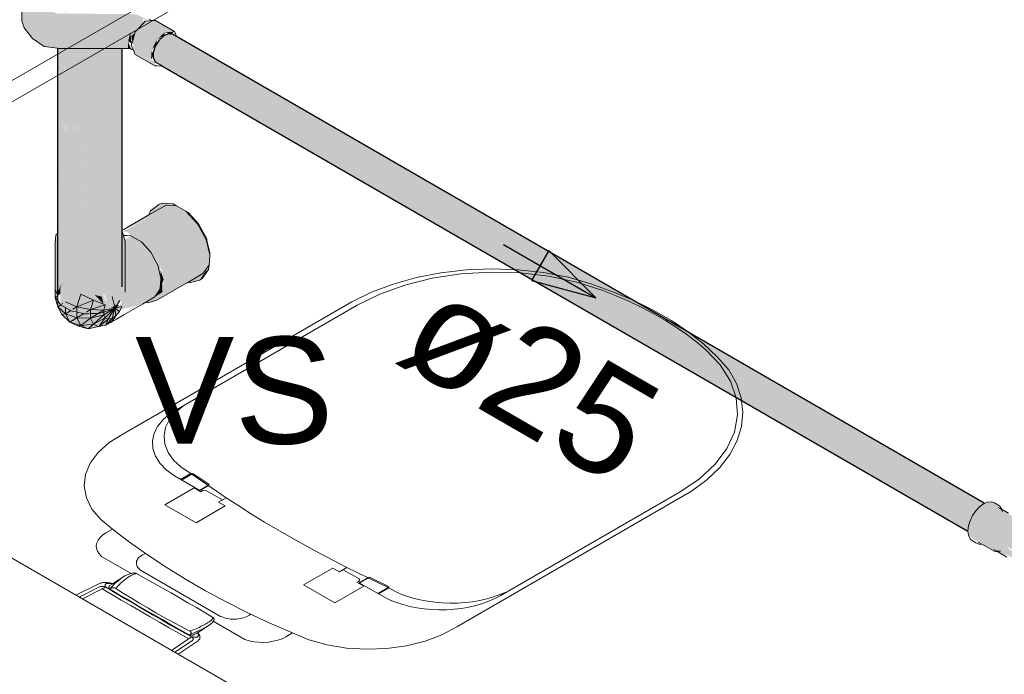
# Model space of a CAD drawing. Header units: millimetres. Extents: x 567 to 934, y -1 to 364.
# Tile 948 of 1056: x 731.14 to 732.99, y 189.58 to 190.81. Entities that reach past the tile are written whole.
import ezdxf

# ---------------------------------------------------------------- set-up
doc = ezdxf.new("R2010")
doc.units = ezdxf.units.MM
doc.header["$MEASUREMENT"] = 0
doc.linetypes.add('NULL', pattern=[0])
for name, color, linetype, lineweight in [('AF-Condutos', 140, 'Continuous', 25), ('AF-Curva de transposição', 152, 'Continuous', 18), ('AF-Peça de utilização', 152, 'Continuous', 18), ('AF-Sentido conduto', 140, 'Continuous', 30), ('AF-Textos conduto', 7, 'Continuous', 9), ('Textos', 7, 'Continuous', 9)]:
    doc.layers.add(name, color=color, linetype=linetype, lineweight=lineweight)
doc.layers.add('ARQ FINA', color=8, linetype='Continuous')
doc.styles.add('Arial', font='arial.ttf')

msp = doc.modelspace()

# ---------------------------------------------------------------- hatches: boundary and pattern name
at = {"layer": 'AF-Condutos', "linetype": 'Continuous'}
for points in [[(731.2118, 190.3201), (731.2127, 190.2936), (731.2157, 191.7215), (731.213, 190.755), (731.2117, 190.7551), (731.2117, 190.4354)], [(731.2296, 191.7092), (731.2271, 191.4578), (731.2216, 190.5447), (731.2271, 191.3523), (731.2249, 190.3303)], [(731.2271, 190.9864), (731.2271, 190.3374), (731.2296, 191.7092)], [(731.2986, 191.5794), (731.2986, 190.5376), (731.3007, 191.7027)], [(731.3324, 190.7548), (731.3333, 191.6499), (731.3321, 191.649)], [(731.402, 190.77), (731.3953, 190.7592), (732.9255, 189.8757), (732.9256, 189.8759)], [(731.4111, 190.7778), (731.402, 190.77), (732.9321, 189.8865), (732.9322, 189.8867)], [(732.931, 189.8872), (731.402, 190.77), (732.925, 189.8762)], [(731.4195, 190.7822), (731.4105, 190.7781), (732.9635, 189.8815), (731.4382, 190.7713), (732.9467, 189.9005)], [(732.9385, 189.8959), (731.4105, 190.7781), (732.9319, 189.8869)], [(731.436, 190.7763), (731.4195, 190.7822), (731.5749, 190.6925)], [(731.5749, 190.6925), (732.9725, 189.8856), (731.4273, 190.7815)], [(732.9496, 189.9026), (731.4273, 190.7815), (732.9463, 189.9008)], [(732.9455, 189.9012), (731.4382, 190.7713), (732.9397, 189.8954)], [(731.2128, 190.3195), (731.22, 190.3148), (731.2229, 190.7551), (731.2137, 190.7551)], [(731.22, 190.3148), (731.2249, 190.3303), (731.2258, 190.7551), (731.223, 190.7551)], [(731.2249, 190.3303), (731.2271, 190.3374), (731.2271, 190.7551), (731.2263, 190.7551)], [(731.3334, 190.308), (731.3334, 190.7548), (731.299, 190.7549), (731.2986, 190.5406), (731.2986, 190.7549), (731.2742, 190.755), (731.2736, 190.4785), (731.2736, 190.755), (731.2596, 190.755), (731.2544, 190.4589), (731.2535, 190.755), (731.2491, 190.755), (731.2486, 190.4501), (731.2485, 190.755), (731.2279, 190.7551), (731.2271, 190.3374), (731.2307, 190.3488), (731.2526, 190.3591), (731.266, 190.3266), (731.2756, 190.3571), (731.2765, 190.2844), (731.2792, 190.2833), (731.3019, 190.3554), (731.3131, 190.3107), (731.3054, 190.3663), (731.3141, 190.3137), (731.3205, 190.334), (731.3205, 190.2788), (731.3275, 190.3678), (731.332, 190.3042), (731.332, 190.4049), (731.331, 190.4122)], [(731.2485, 190.4126), (731.2491, 190.755), (731.2485, 190.755)], [(731.2543, 190.4566), (731.2596, 190.755), (731.2535, 190.755)], [(731.2736, 190.4633), (731.2742, 190.755), (731.2736, 190.755)], [(731.3927, 190.7473), (731.4311, 190.7382), (731.3961, 190.7587)], [(732.9204, 189.8651), (732.9246, 189.8762), (731.3953, 190.7592)], [(731.3916, 190.7475), (732.9211, 189.8645), (732.9212, 189.8647), (731.4311, 190.7382)], [(731.3916, 190.7372), (732.9193, 189.8551), (732.9193, 189.8553), (731.4204, 190.7308), (732.9204, 189.8649), (731.3926, 190.747)], [(732.9183, 189.8557), (731.3916, 190.7372), (732.9188, 189.8503)], [(731.3916, 190.7372), (731.3953, 190.7298), (732.919, 189.8501), (732.919, 189.8502)], [(732.9186, 189.8558), (732.9204, 189.8649), (731.4204, 190.7308)], [(731.3321, 190.4134), (731.332, 190.3042), (731.3333, 190.3078)], [(731.2983, 190.2756), (731.2953, 190.2897), (731.2822, 190.293)], [(732.9463, 189.9008), (732.9725, 189.8856), (732.9803, 189.8849)]]:
    msp.add_hatch(color=151, dxfattribs=at).paths.add_polyline_path(points)
at = {"layer": 'AF-Curva de transposição', "linetype": 'Continuous'}
for points in [[(731.1551, 190.9017), (731.1454, 190.8828), (731.1454, 190.8066), (731.1494, 190.7935), (731.1649, 190.7735), (731.1869, 190.7583), (731.2117, 190.7552), (731.3439, 190.7548), (731.3439, 190.7682), (731.3483, 190.7853), (731.3501, 190.778), (731.3733, 190.8025), (731.3721, 190.8104), (731.3863, 190.8068), (731.361, 190.8182), (731.3439, 190.8196), (731.2119, 190.82), (731.1783, 190.8334), (731.1783, 190.9096)], [(731.3764, 190.8058), (731.3579, 190.7863), (731.3983, 190.7713)], [(731.3949, 190.8076), (731.3764, 190.8058), (731.3983, 190.7713), (731.4128, 190.7848), (731.4313, 190.7866)], [(731.3549, 190.7595), (731.3886, 190.7522), (731.3983, 190.7713), (731.3579, 190.7863), (731.3524, 190.7675)], [(731.4248, 190.7823), (731.4313, 190.7866), (731.4128, 190.7848)], [(731.3441, 190.7682), (731.3439, 190.7548), (731.3497, 190.7539)], [(731.3513, 190.7641), (731.3483, 190.7853), (731.3444, 190.7681)], [(731.3501, 190.778), (731.3525, 190.7681), (731.3577, 190.7854)], [(731.3983, 190.7713), (731.3886, 190.7522), (731.3975, 190.7634)], [(731.3983, 190.7713), (731.4128, 190.7796), (731.4128, 190.7848)], [(731.36, 190.7429), (731.3872, 190.7339), (731.388, 190.7523), (731.3503, 190.7605)], [(731.3912, 190.7421), (731.3886, 190.7522), (731.3872, 190.7339)], [(731.3943, 190.7225), (731.3948, 190.7303), (731.3579, 190.7435)]]:
    msp.add_hatch(color=161, dxfattribs=at).paths.add_polyline_path(points)
at = {"layer": 'AF-Peça de utilização', "linetype": 'Continuous'}
for points in [[(731.381, 190.4354), (731.3334, 190.412), (731.3433, 190.4106), (731.3497, 190.4038), (731.3595, 190.3454), (731.3703, 190.3978), (731.4555, 190.447), (731.4353, 190.4603), (731.4155, 190.4615), (731.3334, 190.4136)], [(731.4589, 190.3157), (731.4756, 190.32), (731.4947, 190.3403), (731.4977, 190.3665), (731.4904, 190.3968), (731.4745, 190.4264), (731.4528, 190.4501), (731.429, 190.4638), (731.404, 190.4623), (731.3862, 190.4509), (731.3835, 190.4431), (731.4051, 190.4555), (731.4357, 190.3894), (731.4743, 190.3269)], [(731.429, 190.4638), (731.4073, 190.4652), (731.4021, 190.4622)], [(731.3703, 190.3978), (731.475, 190.4258), (731.4555, 190.447)], [(731.4847, 190.3329), (731.4955, 190.3483), (731.4966, 190.3711), (731.4911, 190.3994), (731.4766, 190.4263), (731.3703, 190.3978), (731.3595, 190.3454), (731.387, 190.3732), (731.4, 190.349), (731.4045, 190.3494), (731.4111, 190.3218), (731.4093, 190.3027), (731.3981, 190.2829)], [(731.2088, 190.3006), (731.2174, 190.3746), (731.2368, 190.3633), (731.2368, 190.2637), (731.2611, 190.258), (731.29, 190.2585), (731.29, 190.3585), (731.2637, 190.3191), (731.2672, 190.2889), (731.2652, 190.2674), (731.2637, 190.3191), (731.29, 190.3585), (731.3145, 190.3657), (731.2986, 190.296), (731.3045, 190.2834), (731.3003, 190.2747), (731.3054, 190.2727), (731.2986, 190.293), (731.2915, 190.2649), (731.3143, 190.266), (731.3389, 190.2984), (731.3389, 190.3934), (731.3358, 190.4047), (731.3261, 190.4015), (731.3334, 190.3969), (731.3133, 190.3941), (731.3334, 190.3935), (731.3011, 190.3871), (731.2649, 190.3662), (731.2729, 190.3954), (731.2117, 190.4048), (731.2076, 190.3894)], [(731.3942, 190.2892), (731.4039, 190.303), (731.406, 190.3242), (731.4, 190.349), (731.387, 190.3732), (731.3692, 190.3926), (731.3497, 190.4038), (731.3389, 190.3975), (731.3389, 190.3332), (731.3343, 190.3111), (731.3232, 190.2786), (731.3356, 190.2933), (731.3134, 190.299), (731.318, 190.2748), (731.3336, 190.2819), (731.3233, 190.264), (731.3595, 190.2728), (731.3335, 190.2578)], [(731.2076, 190.2894), (731.2088, 190.3006), (731.2076, 190.3894)], [(731.2076, 190.2894), (731.2117, 190.2916), (731.2174, 190.3746)], [(731.2127, 190.2924), (731.2174, 190.3065), (731.2174, 190.2749), (731.2365, 190.2636), (731.2368, 190.3633), (731.2174, 190.3746)], [(731.2911, 190.2633), (731.3145, 190.3657), (731.2986, 190.361)], [(731.29, 190.2585), (731.2909, 190.2624), (731.2986, 190.361), (731.29, 190.3585)], [(731.3981, 190.2829), (731.4089, 190.2983), (731.3942, 190.2892), (731.3595, 190.3454), (731.3806, 190.2784)], [(731.4, 190.349), (731.406, 190.3242), (731.4045, 190.3494)], [(731.4051, 190.3395), (731.406, 190.3242), (731.4111, 190.3218)], [(731.4782, 190.3207), (731.4834, 190.3237), (731.4952, 190.3406), (731.49, 190.3376)], [(731.2117, 190.2972), (731.213, 190.2926), (731.22, 190.3148)], [(731.2174, 190.2951), (731.2174, 190.3065), (731.213, 190.2925)], [(731.2652, 190.2674), (731.2683, 190.2789), (731.2637, 190.3191)], [(731.406, 190.3242), (731.4039, 190.303), (731.4111, 190.3218)], [(731.4083, 190.3145), (731.4039, 190.303), (731.4089, 190.2983)], [(731.2082, 190.2884), (731.2127, 190.2709), (731.2127, 190.2917), (731.2076, 190.3035)], [(731.3025, 190.2363), (731.3162, 190.2459), (731.3324, 190.2715), (731.3234, 190.272), (731.3142, 190.2899), (731.3016, 190.2742), (731.2558, 190.2942), (731.2485, 190.271), (731.2575, 190.2618), (731.2661, 190.261), (731.2736, 190.2537), (731.2506, 190.2624), (731.2485, 190.2572), (731.2179, 190.2743), (731.2127, 190.2709), (731.22, 190.2562), (731.235, 190.2418), (731.2692, 190.2294)], [(731.4039, 190.303), (731.3942, 190.2892), (731.4089, 190.2983)], [(731.2575, 190.2618), (731.2485, 190.271), (731.2271, 190.2802), (731.2407, 190.2662)], [(732.9813, 189.8916), (732.9688, 189.9036), (732.9557, 189.9048), (732.9406, 189.896), (732.9274, 189.8797), (732.9199, 189.8602), (732.9199, 189.8427), (732.9284, 189.8358), (732.9681, 189.8126), (733.0177, 189.7967), (732.9917, 189.8215), (733.0163, 189.8096), (733.0199, 189.783), (733.0344, 189.7701), (733.0544, 189.7719), (733.0398, 189.7795), (733.0298, 189.8082), (733.0382, 189.8138), (733.0699, 189.8416), (733.0234, 189.861), (733.0025, 189.877), (733.0282, 189.8622)]]:
    msp.add_hatch(color=161, dxfattribs=at).paths.add_polyline_path(points)

# ---------------------------------------------------------------- linework, layer by layer
at = {"layer": 'AF-Condutos'}
for p, q in [((731.402, 190.77), (731.3987, 190.7647)), ((731.4105, 190.7781), (731.402, 190.77)), ((731.4121, 190.7789), (731.4105, 190.7781)), ((731.4146, 190.78), (731.4121, 190.7789)), ((731.4195, 190.7822), (731.4146, 190.78)), ((731.423, 190.7819), (731.4195, 190.7822)), ((731.4259, 190.7816), (731.423, 190.7819)), ((731.4273, 190.7815), (731.4259, 190.7816)), ((732.9496, 189.9026), (731.4273, 190.7815)), ((731.2117, 190.7552), (731.2117, 190.4354)), ((731.3334, 190.6242), (731.3334, 190.7548)), ((731.3953, 190.7592), (731.3916, 190.7475)), ((731.3971, 190.7621), (731.3953, 190.7592)), ((731.3987, 190.7647), (731.3971, 190.7621)), ((731.3916, 190.7475), (731.3916, 190.7437)), ((731.3916, 190.7437), (731.3916, 190.7406)), ((731.3916, 190.7406), (731.3916, 190.7372)), ((731.3916, 190.7372), (731.3944, 190.7315)), ((731.3944, 190.7315), (731.3953, 190.7298)), ((731.3953, 190.7298), (731.4082, 190.7223)), ((731.4082, 190.7223), (731.4088, 190.722)), ((731.4088, 190.722), (732.919, 189.8501)), ((731.3334, 190.4729), (731.3334, 190.6242)), ((731.3334, 190.4667), (731.3334, 190.4729)), ((731.3334, 190.4317), (731.3334, 190.4667)), ((731.2117, 190.4354), (731.2117, 190.4083)), ((731.3334, 190.4141), (731.3334, 190.4317)), ((731.2117, 190.4083), (731.2117, 190.2972)), ((731.3334, 190.4137), (731.3334, 190.4141)), ((731.3334, 190.4133), (731.3334, 190.4137)), ((731.3334, 190.4102), (731.3334, 190.4133)), ((731.3334, 190.4057), (731.3334, 190.4102)), ((731.3334, 190.4048), (731.3334, 190.4057)), ((731.3334, 190.308), (731.3334, 190.4048)), ((732.9501, 189.9024), (732.9496, 189.9026))]:
    msp.add_line(p, q, dxfattribs=at)
at = {"layer": 'AF-Curva de transposição'}
for p, q in [((731.1454, 190.8701), (731.1454, 190.8066)), ((731.1454, 190.8066), (731.1494, 190.7935)), ((731.3764, 190.8058), (731.3727, 190.8018)), ((731.3843, 190.8066), (731.3764, 190.8058)), ((731.3883, 190.807), (731.384, 190.81)), ((731.3883, 190.807), (731.3843, 190.8066)), ((731.3949, 190.8076), (731.3883, 190.807)), ((731.3959, 190.8071), (731.3949, 190.8076)), ((731.4313, 190.7866), (731.3959, 190.8071)), ((731.1494, 190.7935), (731.1649, 190.7735)), ((731.3579, 190.7863), (731.3524, 190.7675)), ((731.3623, 190.7909), (731.3579, 190.7863)), ((731.3727, 190.8018), (731.3623, 190.7909)), ((731.4339, 190.7809), (731.4313, 190.7866)), ((731.1649, 190.7735), (731.1869, 190.7583)), ((731.4121, 190.7789), (731.4128, 190.7796)), ((731.4128, 190.7796), (731.4146, 190.78)), ((731.423, 190.7819), (731.4248, 190.7823)), ((731.4358, 190.7766), (731.4339, 190.7809)), ((731.1869, 190.7583), (731.2117, 190.7552)), ((731.2117, 190.7552), (731.2119, 190.7551)), ((731.2119, 190.7551), (731.3334, 190.7548)), ((731.3334, 190.7548), (731.3439, 190.7548)), ((731.3439, 190.7548), (731.3497, 190.7539)), ((731.3497, 190.7539), (731.3512, 190.753)), ((731.3524, 190.7675), (731.3503, 190.7605)), ((731.3503, 190.7605), (731.3543, 190.7516)), ((731.3512, 190.753), (731.3543, 190.7516)), ((731.3543, 190.7516), (731.3579, 190.7435)), ((731.3971, 190.7621), (731.3975, 190.7634)), ((731.3975, 190.7634), (731.3987, 190.7647)), ((731.3579, 190.7435), (731.3943, 190.7225)), ((731.3912, 190.7421), (731.3916, 190.7437)), ((731.3916, 190.7406), (731.3912, 190.7421)), ((731.3948, 190.7303), (731.3944, 190.7315)), ((731.3943, 190.7225), (731.399, 190.7224)), ((731.399, 190.7224), (731.4077, 190.722)), ((731.4077, 190.722), (731.4082, 190.7223))]:
    msp.add_line(p, q, dxfattribs=at)
at = {"layer": 'AF-Peça de utilização'}
for p, q in [((731.4155, 190.4615), (731.3835, 190.4431)), ((731.4021, 190.4622), (731.3862, 190.4509)), ((731.4073, 190.4652), (731.4021, 190.4622)), ((731.429, 190.4638), (731.4073, 190.4652)), ((731.4353, 190.4603), (731.4155, 190.4615)), ((731.435, 190.4603), (731.429, 190.4638)), ((731.4528, 190.4501), (731.435, 190.4603)), ((731.4525, 190.4503), (731.4353, 190.4603)), ((731.3835, 190.4431), (731.3442, 190.4204)), ((731.3862, 190.4509), (731.3835, 190.4431)), ((731.4569, 190.4478), (731.4525, 190.4503)), ((731.4745, 190.4264), (731.4528, 190.4501)), ((731.4716, 190.4318), (731.4569, 190.4478)), ((731.3442, 190.4204), (731.3365, 190.4159)), ((731.4766, 190.4263), (731.4716, 190.4318)), ((731.4904, 190.3968), (731.4745, 190.4264)), ((731.4911, 190.3994), (731.4766, 190.4263)), ((731.209, 190.4053), (731.2076, 190.3894)), ((731.2117, 190.4083), (731.209, 190.4053)), ((731.3365, 190.4159), (731.3334, 190.4141)), ((731.3346, 190.4091), (731.3334, 190.4102)), ((731.3352, 190.4068), (731.3346, 190.4091)), ((731.3358, 190.4047), (731.3352, 190.4068)), ((731.3389, 190.3934), (731.3358, 190.4047)), ((731.3427, 190.4042), (731.3358, 190.4047)), ((731.3497, 190.4038), (731.3427, 190.4042)), ((731.3692, 190.3926), (731.3497, 190.4038)), ((731.4928, 190.3923), (731.4911, 190.3994)), ((731.2076, 190.3894), (731.2076, 190.3124)), ((731.3389, 190.3623), (731.3389, 190.3934)), ((731.3797, 190.3812), (731.3692, 190.3926)), ((731.387, 190.3732), (731.3797, 190.3812)), ((731.4974, 190.3679), (731.4904, 190.3968)), ((731.4978, 190.3718), (731.4928, 190.3923)), ((731.3389, 190.2984), (731.3389, 190.3623)), ((731.3952, 190.3578), (731.387, 190.3732)), ((731.4961, 190.3491), (731.4977, 190.3665)), ((731.4974, 190.3679), (731.4978, 190.3718)), ((731.4977, 190.3665), (731.4974, 190.3679)), ((731.4, 190.349), (731.3952, 190.3578)), ((731.4046, 190.3299), (731.4, 190.349)), ((731.4847, 190.3329), (731.4955, 190.3483)), ((731.4952, 190.3406), (731.4961, 190.3491)), ((731.406, 190.3242), (731.4046, 190.3299)), ((731.4563, 190.3165), (731.4847, 190.3329)), ((731.4834, 190.3237), (731.4952, 190.3406)), ((731.2076, 190.3124), (731.2076, 190.3035)), ((731.3981, 190.2829), (731.4513, 190.3137)), ((731.4039, 190.303), (731.4049, 190.3126)), ((731.4049, 190.3126), (731.406, 190.3242)), ((731.4513, 190.3137), (731.4563, 190.3165)), ((731.4563, 190.3165), (731.4589, 190.3157)), ((731.4589, 190.3157), (731.4756, 190.32)), ((731.4756, 190.32), (731.4782, 190.3207)), ((731.4782, 190.3207), (731.4834, 190.3237)), ((731.2076, 190.3035), (731.2075, 190.3037)), ((731.2075, 190.3037), (731.2075, 190.2895)), ((731.2075, 190.2895), (731.2075, 190.2879)), ((731.2075, 190.2879), (731.2127, 190.2709)), ((731.2075, 190.2879), (731.2076, 190.2879)), ((731.2076, 190.3035), (731.2076, 190.29)), ((731.2127, 190.2917), (731.2076, 190.3035)), ((731.2076, 190.29), (731.2076, 190.2894)), ((731.2076, 190.2894), (731.208, 190.2888)), ((731.2076, 190.2879), (731.2082, 190.2884)), ((731.208, 190.2888), (731.2082, 190.2884)), ((731.2082, 190.2884), (731.2127, 190.2917)), ((731.2082, 190.2884), (731.2117, 190.2831)), ((731.2127, 190.2917), (731.2127, 190.2854)), ((731.2558, 190.2942), (731.2485, 190.271)), ((731.2792, 190.2833), (731.2558, 190.2942)), ((731.3142, 190.2899), (731.3186, 190.2723)), ((731.3774, 190.2794), (731.3942, 190.2892)), ((731.3942, 190.2892), (731.4039, 190.303)), ((731.2117, 190.2831), (731.2174, 190.2746)), ((731.2127, 190.2854), (731.2127, 190.2816)), ((731.2127, 190.2816), (731.2127, 190.2773)), ((731.2127, 190.2773), (731.2127, 190.2709)), ((731.2127, 190.2709), (731.2177, 190.2741)), ((731.2271, 190.2577), (731.2127, 190.2709)), ((731.2127, 190.2709), (731.22, 190.2562)), ((731.2174, 190.2746), (731.2179, 190.2743)), ((731.2177, 190.2741), (731.2179, 190.2743)), ((731.2179, 190.2743), (731.2221, 190.277)), ((731.2179, 190.2743), (731.2365, 190.2636)), ((731.2485, 190.271), (731.2271, 190.2802)), ((731.2407, 190.2662), (731.2485, 190.271)), ((731.2485, 190.271), (731.2792, 190.2833)), ((731.2485, 190.271), (731.2485, 190.2633)), ((731.2736, 190.2655), (731.2485, 190.271)), ((731.2792, 190.2833), (731.2736, 190.2655)), ((731.2736, 190.2655), (731.3016, 190.2742)), ((731.3016, 190.2742), (731.2792, 190.2833)), ((731.2986, 190.2646), (731.3016, 190.2742)), ((731.3141, 190.2702), (731.3187, 190.2687)), ((731.317, 190.2715), (731.3191, 190.269)), ((731.3186, 190.2723), (731.3189, 190.2713)), ((731.3189, 190.2713), (731.3194, 190.2692)), ((731.3196, 190.2684), (731.3262, 190.2741)), ((731.3324, 190.2715), (731.3196, 190.2684)), ((731.3208, 190.2702), (731.3196, 190.2684)), ((731.3201, 190.2697), (731.3196, 190.2684)), ((731.3197, 190.2694), (731.3196, 190.2684)), ((731.32, 190.2726), (731.3197, 190.2694)), ((731.3218, 190.2746), (731.3201, 190.2697)), ((731.3287, 190.2824), (731.3208, 190.2702)), ((731.3281, 190.262), (731.3324, 190.2715)), ((731.3363, 190.2557), (731.3713, 190.2759)), ((731.3713, 190.2759), (731.3774, 190.2794)), ((731.3774, 190.2794), (731.3806, 190.2784)), ((731.3806, 190.2784), (731.388, 190.2803)), ((731.388, 190.2803), (731.3981, 190.2829)), ((731.22, 190.2562), (731.2271, 190.2577)), ((731.22, 190.2562), (731.235, 190.2418)), ((731.2271, 190.269), (731.2271, 190.2655)), ((731.2271, 190.2655), (731.2271, 190.2577)), ((731.2271, 190.2577), (731.2363, 190.2635)), ((731.2485, 190.2503), (731.2271, 190.2577)), ((731.2271, 190.2577), (731.235, 190.2418)), ((731.2363, 190.2635), (731.2365, 190.2636)), ((731.2365, 190.2636), (731.2368, 190.2633)), ((731.2368, 190.2633), (731.2455, 190.2614)), ((731.2455, 190.2614), (731.2485, 190.2608)), ((731.2485, 190.2633), (731.2485, 190.2626)), ((731.2485, 190.2626), (731.2485, 190.2608)), ((731.2485, 190.2608), (731.2611, 190.258)), ((731.2485, 190.2608), (731.2485, 190.2572)), ((731.2485, 190.2503), (731.2605, 190.2576)), ((731.2485, 190.2572), (731.2485, 190.2503)), ((731.2605, 190.2576), (731.2611, 190.258)), ((731.2611, 190.258), (731.2625, 190.2577)), ((731.2625, 190.2577), (731.2712, 190.2579)), ((731.2661, 190.261), (731.2736, 190.2655)), ((731.2736, 190.2655), (731.2736, 190.2603)), ((731.2986, 190.2646), (731.2736, 190.2655)), ((731.2736, 190.2603), (731.2736, 190.2597)), ((731.2736, 190.2597), (731.2736, 190.258)), ((731.2736, 190.258), (731.2882, 190.2584)), ((731.2736, 190.258), (731.2736, 190.2537)), ((731.2736, 190.2497), (731.2867, 190.2575)), ((731.2986, 190.256), (731.2736, 190.2497)), ((731.2736, 190.2537), (731.2736, 190.2497)), ((731.2792, 190.2384), (731.2986, 190.256)), ((731.2867, 190.2575), (731.2882, 190.2584)), ((731.2882, 190.2584), (731.29, 190.2585)), ((731.289, 190.2589), (731.2962, 190.2632)), ((731.29, 190.2585), (731.2973, 190.2606)), ((731.2962, 190.2632), (731.2986, 190.2646)), ((731.2986, 190.2646), (731.3045, 190.2657)), ((731.2986, 190.2635), (731.2986, 190.2646)), ((731.2986, 190.261), (731.3094, 190.2642)), ((731.2986, 190.256), (731.3118, 190.2638)), ((731.2986, 190.261), (731.2986, 190.2635)), ((731.2986, 190.2587), (731.2986, 190.261)), ((731.2986, 190.256), (731.2986, 190.2587)), ((731.3016, 190.2499), (731.2986, 190.256)), ((731.3016, 190.2499), (731.3196, 190.2684)), ((731.3045, 190.2657), (731.3171, 190.2679)), ((731.3071, 190.2474), (731.3196, 190.2684)), ((731.3094, 190.2642), (731.3145, 190.2657)), ((731.3118, 190.2638), (731.3157, 190.266)), ((731.3142, 190.2488), (731.3196, 190.2684)), ((731.3216, 190.254), (731.3142, 190.2488)), ((731.3145, 190.2657), (731.3178, 190.268)), ((731.3157, 190.266), (731.316, 190.2662)), ((731.316, 190.2662), (731.3196, 190.2684)), ((731.3162, 190.2459), (731.3216, 190.254)), ((731.3171, 190.2679), (731.3178, 190.268)), ((731.3178, 190.268), (731.3196, 190.2684)), ((731.3187, 190.2687), (731.3196, 190.2684)), ((731.3191, 190.269), (731.3196, 190.2684)), ((731.3194, 190.2692), (731.3196, 190.2684)), ((731.3281, 190.262), (731.3196, 190.2684)), ((731.3216, 190.254), (731.3196, 190.2684)), ((731.3216, 190.254), (731.3281, 190.262)), ((731.3225, 190.2477), (731.3363, 190.2557)), ((731.235, 190.2418), (731.2485, 190.2503)), ((731.2558, 190.2355), (731.235, 190.2418)), ((731.235, 190.2418), (731.2495, 190.2351)), ((731.2736, 190.2497), (731.2485, 190.2503)), ((731.2485, 190.2503), (731.2558, 190.2355)), ((731.2495, 190.2351), (731.2558, 190.2355)), ((731.2495, 190.2351), (731.2692, 190.2294)), ((731.2558, 190.2355), (731.2736, 190.2497)), ((731.2792, 190.2384), (731.2558, 190.2355)), ((731.2558, 190.2355), (731.2692, 190.2294)), ((731.2692, 190.2294), (731.2792, 190.2384)), ((731.2692, 190.2294), (731.2894, 190.2337)), ((731.2736, 190.2497), (731.2792, 190.2384)), ((731.3016, 190.2499), (731.2792, 190.2384)), ((731.2792, 190.2384), (731.2869, 190.2348)), ((731.2869, 190.2348), (731.2884, 190.2341)), ((731.2884, 190.2341), (731.2894, 190.2337)), ((731.2894, 190.2337), (731.3003, 190.2359)), ((731.2909, 190.2348), (731.2894, 190.2337)), ((731.2894, 190.2337), (731.2901, 190.2346)), ((731.2901, 190.2346), (731.3016, 190.2499)), ((731.3071, 190.2474), (731.2909, 190.2348)), ((731.3003, 190.2359), (731.3025, 190.2363)), ((731.3071, 190.2474), (731.3016, 190.2499)), ((731.3025, 190.2363), (731.306, 190.2387)), ((731.3044, 190.2383), (731.3025, 190.2363)), ((731.3025, 190.2365), (731.3032, 190.238)), ((731.3025, 190.2363), (731.3025, 190.2365)), ((731.3032, 190.238), (731.3071, 190.2474)), ((731.3142, 190.2488), (731.3044, 190.2383)), ((731.306, 190.2387), (731.3162, 190.2459)), ((731.306, 190.2387), (731.307, 190.239)), ((731.307, 190.239), (731.3076, 190.2392)), ((731.3142, 190.2488), (731.3071, 190.2474)), ((731.3076, 190.2392), (731.3115, 190.2414)), ((731.3115, 190.2414), (731.3142, 190.243)), ((731.3162, 190.2459), (731.3142, 190.2488)), ((731.3142, 190.243), (731.317, 190.2446)), ((731.317, 190.2446), (731.3225, 190.2477)), ((732.9481, 189.9015), (732.9406, 189.896)), ((732.9501, 189.9024), (732.9481, 189.9015)), ((732.9557, 189.9048), (732.9501, 189.9024)), ((732.9628, 189.9055), (732.9557, 189.9048)), ((732.9688, 189.9036), (732.9628, 189.9055)), ((732.9783, 189.8979), (732.9688, 189.9036)), ((732.9335, 189.8886), (732.9274, 189.8797)), ((732.9406, 189.896), (732.9335, 189.8886)), ((732.9799, 189.8924), (732.9757, 189.8947)), ((732.9757, 189.8947), (732.9799, 189.8923)), ((732.9808, 189.8943), (732.9783, 189.8979)), ((732.9834, 189.8909), (732.9792, 189.8933)), ((732.9834, 189.8904), (732.9799, 189.8924)), ((732.9832, 189.891), (732.9808, 189.8943)), ((732.9816, 189.89), (732.9839, 189.8867)), ((732.9951, 189.8839), (732.9834, 189.8909)), ((732.9837, 189.8903), (732.9834, 189.8904)), ((732.9931, 189.885), (732.9837, 189.8903)), ((732.9228, 189.87), (732.9199, 189.8602)), ((732.9274, 189.8797), (732.9228, 189.87)), ((732.9199, 189.8602), (732.9189, 189.8509)), ((732.9189, 189.8509), (732.919, 189.8501)), ((732.919, 189.8501), (732.9199, 189.8427)), ((732.9199, 189.8427), (732.9228, 189.8362)), ((732.9228, 189.8362), (732.9274, 189.8319)), ((732.9274, 189.8319), (732.9335, 189.8286)), ((732.9335, 189.8286), (732.9374, 189.8271)), ((732.9374, 189.8271), (732.9412, 189.8256)), ((732.9382, 189.8299), (732.9448, 189.8261)), ((732.9412, 189.8256), (732.9448, 189.8261)), ((732.9448, 189.8261), (732.955, 189.8202)), ((732.955, 189.8202), (732.9552, 189.8201)), ((732.9552, 189.8201), (732.9681, 189.8126)), ((732.9673, 189.816), (732.9729, 189.8128)), ((732.9729, 189.8128), (732.9673, 189.816)), ((732.9681, 189.8126), (732.9743, 189.8115)), ((732.9729, 189.8128), (732.975, 189.8116)), ((732.9799, 189.8127), (732.9729, 189.8128)), ((732.9743, 189.8115), (732.9799, 189.8127)), ((732.975, 189.8116), (732.9921, 189.8017))]:
    msp.add_line(p, q, dxfattribs=at)
at = {"layer": 'AF-Sentido conduto'}
for p, q in [((732.1329, 190.3762), (732.1005, 190.3202)), ((732.2213, 190.2878), (732.1329, 190.3762)), ((732.1005, 190.3202), (732.2213, 190.2878))]:
    msp.add_line(p, q, dxfattribs=at)
msp.add_lwpolyline([(732.048, 190.3878), (732.2213, 190.2878)], dxfattribs=at)
at = {"layer": 'ARQ FINA', "lineweight": 5}
for p, q in [((730.3516, 190.2473), (732.8111, 191.6673)), ((732.8111, 191.6273), (730.3862, 190.2273)), ((731.7635, 190.2799), (731.3345, 190.0323)), ((731.4248, 190.0722), (731.7738, 190.2737)), ((732.2915, 189.1273), (730.3862, 190.2273)), ((731.4618, 189.9582), (731.4427, 189.9472)), ((731.4658, 189.9586), (731.4444, 189.9462)), ((731.4618, 189.9582), (731.5282, 189.9128)), ((731.4964, 189.9375), (731.4658, 189.9586)), ((731.4788, 189.9263), (731.4312, 189.9538)), ((731.4938, 189.9359), (731.4964, 189.9375)), ((731.4134, 189.8998), (731.4679, 189.9313)), ((731.4679, 189.9313), (731.4809, 189.9238)), ((731.4938, 189.9359), (731.478, 189.9268)), ((731.4812, 189.9277), (731.4788, 189.9263)), ((731.4949, 189.9356), (731.48, 189.927)), ((731.4809, 189.9238), (731.4844, 189.9258)), ((731.4844, 189.9258), (731.4812, 189.9277)), ((731.4846, 189.9259), (731.4901, 189.9267)), ((731.4901, 189.9267), (731.5212, 189.9088)), ((731.9606, 189.6708), (732.4009, 189.925)), ((732.3794, 189.924), (732.0422, 189.7294)), ((731.5281, 189.9129), (731.514, 189.9047)), ((731.514, 189.9047), (731.5263, 189.8976)), ((731.4717, 189.8661), (731.4134, 189.8998)), ((731.5263, 189.8976), (731.4717, 189.8661)), ((731.315, 189.8542), (731.3026, 189.8471)), ((731.2943, 189.803), (731.3499, 189.7709)), ((731.5178, 189.6907), (731.3676, 189.7774)), ((731.6735, 189.7496), (731.7281, 189.7811)), ((731.7281, 189.7811), (731.7404, 189.774)), ((731.7404, 189.774), (731.7545, 189.7822)), ((731.7785, 189.7602), (731.7475, 189.7781)), ((731.8331, 189.7439), (731.7545, 189.7822)), ((731.3153, 189.7517), (731.3385, 189.7667)), ((731.7769, 189.7569), (731.7734, 189.7549)), ((731.7734, 189.7549), (731.7864, 189.7474)), ((731.7802, 189.7551), (731.7769, 189.7569)), ((731.777, 189.7572), (731.7785, 189.7602)), ((731.7778, 189.7537), (731.7802, 189.7551)), ((731.8149, 189.7323), (731.7778, 189.7537)), ((731.7944, 189.7623), (731.7786, 189.7532)), ((731.7939, 189.763), (731.78, 189.755)), ((731.7944, 189.7623), (731.7971, 189.7639)), ((731.7971, 189.7639), (731.8336, 189.7462)), ((731.2462, 189.7307), (731.2906, 189.7523)), ((731.2528, 189.7269), (731.2893, 189.7454)), ((731.2957, 189.7422), (731.2588, 189.7235)), ((731.3155, 189.7519), (731.3091, 189.7478)), ((731.3095, 189.7421), (731.3113, 189.7434)), ((731.7319, 189.7159), (731.6735, 189.7496)), ((731.7864, 189.7474), (731.7319, 189.7159)), ((731.8336, 189.7462), (731.8122, 189.7338)), ((731.8331, 189.7439), (731.8139, 189.7328)), ((731.5041, 189.6819), (731.5635, 189.6476)), ((731.4743, 189.6601), (731.4685, 189.6564)), ((731.4965, 189.6744), (731.4742, 189.6601)), ((731.4259, 189.627), (731.4634, 189.6523)), ((731.4318, 189.6236), (731.4632, 189.6442)), ((731.4754, 189.6451), (731.4384, 189.6198)), ((731.4612, 189.6575), (731.4587, 189.656)), ((731.6399, 189.6523), (731.6523, 189.6595))]:
    msp.add_line(p, q, dxfattribs=at)
for points in [[(732.1694, 190.3265), (732.1231, 190.3351), (732.0754, 190.3403), (732.0269, 190.3419), (731.9785, 190.3399), (731.9309, 190.3345), (731.8848, 190.3255), (731.8411, 190.3133), (731.8005, 190.298), (731.7635, 190.2799)], [(732.2344, 190.3016), (732.1856, 190.317), (732.1333, 190.328), (732.0788, 190.3343), (732.0233, 190.3358), (731.968, 190.3324), (731.9142, 190.3243), (731.8631, 190.3116), (731.816, 190.2946), (731.7738, 190.2737)], [(732.4705, 190.1527), (732.4483, 190.1775), (732.4229, 190.2012), (732.3945, 190.2237), (732.3631, 190.2448), (732.3289, 190.2645), (732.2923, 190.2827), (732.2533, 190.2991), (732.2122, 190.3137), (732.1694, 190.3265)], [(732.4278, 190.1899), (732.4105, 190.2045), (732.3921, 190.2186), (732.3726, 190.2322), (732.3519, 190.2453), (732.3303, 190.2578), (732.3077, 190.2697), (732.2841, 190.281), (732.2597, 190.2916), (732.2344, 190.3016)], [(732.3794, 189.924), (732.4156, 189.9484), (732.4451, 189.9756), (732.4671, 190.0051), (732.4812, 190.0361), (732.487, 190.0681), (732.4844, 190.1001), (732.4735, 190.1316), (732.4545, 190.1618), (732.4278, 190.1899)], [(732.4009, 189.925), (732.4296, 189.9463), (732.4537, 189.9694), (732.4727, 189.9941), (732.4863, 190.02), (732.4944, 190.0466), (732.4969, 190.0735), (732.4937, 190.1005), (732.4848, 190.127), (732.4705, 190.1527)], [(731.4494, 190.0863), (731.4338, 190.0735), (731.4222, 190.0594), (731.4147, 190.0443), (731.4118, 190.0287), (731.4133, 190.0131), (731.4193, 189.9978), (731.4296, 189.9833), (731.4439, 189.97), (731.4618, 189.9582)], [(731.4248, 190.0722), (731.4108, 190.0604), (731.4002, 190.0474), (731.3932, 190.0337), (731.3901, 190.0195), (731.3909, 190.0052), (731.3955, 189.9911), (731.4039, 189.9777), (731.4159, 189.9651), (731.4312, 189.9538)], [(731.3345, 190.0323), (731.3088, 190.0162), (731.2882, 189.9978), (731.2732, 189.9777), (731.2644, 189.9564), (731.262, 189.9346), (731.2661, 189.9128), (731.2765, 189.8918), (731.293, 189.8721), (731.315, 189.8542)], [(731.5281, 189.9129), (731.5518, 189.8976), (731.5759, 189.8824), (731.6003, 189.8675), (731.6252, 189.8527), (731.6503, 189.8382), (731.6759, 189.8239), (731.7017, 189.8098), (731.728, 189.7959), (731.7545, 189.7822)], [(731.3026, 189.8471), (731.2966, 189.843), (731.2917, 189.8385), (731.288, 189.8336), (731.2856, 189.8285), (731.2847, 189.8232), (731.2851, 189.8179), (731.2868, 189.8127), (731.29, 189.8077), (731.2943, 189.803)], [(731.315, 189.8542), (731.3471, 189.8297), (731.3807, 189.8059), (731.4156, 189.7827), (731.4519, 189.7603), (731.4896, 189.7385), (731.5285, 189.7176), (731.5686, 189.6974), (731.6099, 189.678), (731.6523, 189.6595)], [(731.377, 189.8084), (731.3742, 189.8073), (731.3716, 189.806), (731.3692, 189.8046), (731.367, 189.8031), (731.3651, 189.8015), (731.3635, 189.7997), (731.3621, 189.7979), (731.3611, 189.7961), (731.3603, 189.7941), (731.3599, 189.7922), (731.3598, 189.7902), (731.36, 189.7882), (731.3605, 189.7863), (731.3613, 189.7844), (731.3625, 189.7825), (731.3639, 189.7807), (731.3656, 189.779), (731.3676, 189.7774)], [(731.3531, 189.7718), (731.3513, 189.7714), (731.3495, 189.771), (731.3478, 189.7705), (731.3461, 189.77), (731.3445, 189.7694), (731.3429, 189.7688), (731.3414, 189.7681), (731.3399, 189.7674), (731.3385, 189.7667)], [(731.3604, 189.7708), (731.3597, 189.7711), (731.359, 189.7714), (731.3582, 189.7716), (731.3574, 189.7718), (731.3565, 189.7719), (731.3557, 189.772), (731.3548, 189.772), (731.3539, 189.7719), (731.3531, 189.7718)], [(731.3024, 189.7541), (731.301, 189.7541), (731.2996, 189.7541), (731.2982, 189.754), (731.2969, 189.7539), (731.2956, 189.7537), (731.2943, 189.7534), (731.293, 189.7531), (731.2918, 189.7527), (731.2906, 189.7523)], [(731.3061, 189.7525), (731.3054, 189.7524), (731.3046, 189.7523), (731.3039, 189.7521), (731.3032, 189.7518), (731.3027, 189.7515), (731.3022, 189.7511), (731.3019, 189.7507), (731.3016, 189.7503), (731.3015, 189.7498)], [(731.3111, 189.7531), (731.3101, 189.7533), (731.3092, 189.7535), (731.3082, 189.7536), (731.3072, 189.7537), (731.3063, 189.7538), (731.3053, 189.7539), (731.3043, 189.754), (731.3033, 189.7541), (731.3024, 189.7541)], [(731.3152, 189.7517), (731.3143, 189.7519), (731.3133, 189.7521), (731.3123, 189.7522), (731.3113, 189.7523), (731.3103, 189.7524), (731.3092, 189.7525), (731.3082, 189.7525), (731.3072, 189.7525), (731.3061, 189.7525)], [(731.3153, 189.7517), (731.3149, 189.7519), (731.3144, 189.7521), (731.314, 189.7523), (731.3135, 189.7525), (731.3131, 189.7526), (731.3126, 189.7528), (731.3121, 189.7529), (731.3116, 189.753), (731.3111, 189.7531)], [(731.3232, 189.7554), (731.3218, 189.7541), (731.3204, 189.7528), (731.319, 189.7515), (731.3176, 189.7502), (731.3163, 189.7488), (731.315, 189.7475), (731.3137, 189.7461), (731.3125, 189.7447), (731.3113, 189.7434)], [(731.3333, 189.7552), (731.3318, 189.7539), (731.3304, 189.7526), (731.329, 189.7513), (731.3276, 189.7499), (731.3263, 189.7486), (731.325, 189.7472), (731.3237, 189.7458), (731.3225, 189.7444), (731.3213, 189.743)], [(731.3389, 189.7669), (731.337, 189.7657), (731.3351, 189.7645), (731.3333, 189.7632), (731.3315, 189.762), (731.3298, 189.7607), (731.3281, 189.7594), (731.3264, 189.7581), (731.3248, 189.7568), (731.3232, 189.7554)], [(731.3483, 189.7663), (731.3465, 189.7651), (731.3447, 189.764), (731.343, 189.7628), (731.3413, 189.7615), (731.3396, 189.7603), (731.338, 189.7591), (731.3364, 189.7578), (731.3348, 189.7565), (731.3333, 189.7552)], [(731.3604, 189.7708), (731.3589, 189.7705), (731.3574, 189.7701), (731.3559, 189.7697), (731.3545, 189.7693), (731.3532, 189.7688), (731.3519, 189.7682), (731.3506, 189.7676), (731.3494, 189.767), (731.3483, 189.7663)], [(731.5035, 189.6883), (731.4879, 189.6977), (731.4723, 189.707), (731.4566, 189.7162), (731.4407, 189.7254), (731.4248, 189.7346), (731.4089, 189.7437), (731.3928, 189.7528), (731.3766, 189.7618), (731.3604, 189.7708)], [(731.3024, 189.7452), (731.3012, 189.7457), (731.2998, 189.7462), (731.2983, 189.7465), (731.2968, 189.7467), (731.2952, 189.7467), (731.2936, 189.7466), (731.2921, 189.7464), (731.2906, 189.746), (731.2893, 189.7454)], [(731.3024, 189.7452), (731.3016, 189.7449), (731.3008, 189.7446), (731.3, 189.7443), (731.2993, 189.744), (731.2985, 189.7436), (731.2978, 189.7433), (731.2971, 189.7429), (731.2964, 189.7426), (731.2957, 189.7422)], [(731.2957, 189.7422), (731.3136, 189.7317), (731.3315, 189.7212), (731.3494, 189.7108), (731.3674, 189.7004), (731.3854, 189.69), (731.4035, 189.6796), (731.4216, 189.6692), (731.4397, 189.6589), (731.4579, 189.6486)], [(731.3015, 189.7498), (731.3015, 189.7493), (731.3015, 189.7488), (731.3015, 189.7482), (731.3015, 189.7477), (731.3017, 189.7472), (731.3018, 189.7467), (731.302, 189.7462), (731.3022, 189.7457), (731.3024, 189.7452)], [(731.3024, 189.7452), (731.32, 189.7347), (731.3377, 189.7243), (731.3555, 189.7139), (731.3733, 189.7035), (731.3912, 189.6932), (731.4091, 189.6829), (731.4272, 189.6726), (731.4452, 189.6624), (731.4634, 189.6523)], [(731.3091, 189.7478), (731.3089, 189.7472), (731.3086, 189.7466), (731.3085, 189.7459), (731.3085, 189.7453), (731.3085, 189.7446), (731.3086, 189.744), (731.3088, 189.7434), (731.3091, 189.7428), (731.3095, 189.7421)], [(731.3095, 189.7421), (731.3259, 189.7325), (731.3424, 189.7228), (731.3589, 189.7132), (731.3754, 189.7036), (731.392, 189.694), (731.4086, 189.6845), (731.4253, 189.675), (731.442, 189.6654), (731.4587, 189.656)], [(731.3214, 189.7432), (731.3205, 189.7437), (731.3194, 189.744), (731.3183, 189.7443), (731.317, 189.7444), (731.3158, 189.7444), (731.3146, 189.7443), (731.3134, 189.7441), (731.3123, 189.7438), (731.3113, 189.7434)], [(731.3213, 189.743), (731.336, 189.7337), (731.3509, 189.7245), (731.366, 189.7154), (731.3812, 189.7064), (731.3966, 189.6975), (731.4122, 189.6887), (731.428, 189.68), (731.444, 189.6714), (731.4601, 189.6629)], [(731.833, 189.744), (731.8433, 189.7383), (731.8545, 189.7332), (731.8663, 189.7287), (731.8789, 189.7247), (731.8919, 189.7215), (731.9054, 189.7189), (731.9193, 189.717), (731.9333, 189.7158), (731.9476, 189.7153), (731.9618, 189.7155), (731.9759, 189.7164), (731.9899, 189.7181), (732.0035, 189.7204), (732.0168, 189.7234), (732.0295, 189.7271), (732.0416, 189.7314), (732.053, 189.7363), (732.0637, 189.7418)], [(731.8149, 189.7323), (731.8249, 189.7265), (731.8357, 189.7213), (731.8473, 189.7167), (731.8596, 189.7126), (731.8724, 189.7093), (731.8858, 189.7066), (731.8994, 189.7046), (731.9134, 189.7033), (731.9275, 189.7028), (731.9416, 189.703), (731.9556, 189.7039), (731.9694, 189.7055), (731.983, 189.7079), (731.9961, 189.7109), (732.0086, 189.7146), (732.0206, 189.7189), (732.0318, 189.7239), (732.0422, 189.7294)], [(731.4601, 189.6629), (731.4646, 189.6646), (731.469, 189.6663), (731.4733, 189.6681), (731.4775, 189.67), (731.4816, 189.672), (731.4856, 189.674), (731.4894, 189.6761), (731.4932, 189.6783), (731.4968, 189.6806)], [(731.4968, 189.6806), (731.4978, 189.6813), (731.4988, 189.6821), (731.4998, 189.683), (731.5006, 189.6838), (731.5013, 189.6847), (731.502, 189.6856), (731.5025, 189.6865), (731.503, 189.6875), (731.5034, 189.6884)], [(731.501, 189.6779), (731.5017, 189.6786), (731.5024, 189.6793), (731.503, 189.6801), (731.5035, 189.6808), (731.5041, 189.6816), (731.5045, 189.6824), (731.5049, 189.6832), (731.5052, 189.684), (731.5055, 189.6848)], [(731.5055, 189.6848), (731.5056, 189.6852), (731.5056, 189.6857), (731.5055, 189.6861), (731.5054, 189.6865), (731.5051, 189.6869), (731.5048, 189.6873), (731.5045, 189.6877), (731.504, 189.688), (731.5035, 189.6883)], [(731.5178, 189.6907), (731.5206, 189.6895), (731.5236, 189.6884), (731.5268, 189.6874), (731.5301, 189.6867), (731.5334, 189.6861), (731.5369, 189.6857), (731.5404, 189.6855), (731.544, 189.6855), (731.5475, 189.6856), (731.551, 189.686), (731.5544, 189.6865), (731.5577, 189.6872), (731.5609, 189.6881), (731.564, 189.6891), (731.5668, 189.6903), (731.5695, 189.6916), (731.572, 189.6931), (731.5742, 189.6947)], [(731.4612, 189.6575), (731.4617, 189.6581), (731.4622, 189.6587), (731.4624, 189.6593), (731.4625, 189.66), (731.4624, 189.6607), (731.4621, 189.6613), (731.4617, 189.6619), (731.4611, 189.6625), (731.4603, 189.663)], [(731.4612, 189.6575), (731.4629, 189.6581), (731.4646, 189.6587), (731.4663, 189.6593), (731.4679, 189.66), (731.4696, 189.6606), (731.4712, 189.6613), (731.4729, 189.662), (731.4745, 189.6627), (731.476, 189.6634)], [(731.476, 189.6544), (731.4761, 189.6551), (731.476, 189.6557), (731.476, 189.6564), (731.4758, 189.657), (731.4757, 189.6577), (731.4754, 189.6583), (731.4751, 189.6589), (731.4747, 189.6595), (731.4743, 189.6601)], [(731.476, 189.6634), (731.4785, 189.6645), (731.4809, 189.6657), (731.4832, 189.6669), (731.4855, 189.6681), (731.4878, 189.6693), (731.49, 189.6705), (731.4922, 189.6718), (731.4944, 189.6731), (731.4965, 189.6744)], [(731.4965, 189.6744), (731.4971, 189.6748), (731.4976, 189.6751), (731.4981, 189.6755), (731.4986, 189.6759), (731.4991, 189.6763), (731.4996, 189.6767), (731.5001, 189.6771), (731.5005, 189.6775), (731.501, 189.6779)], [(731.6523, 189.6595), (731.6832, 189.6468), (731.7173, 189.6373), (731.7538, 189.6313), (731.7915, 189.6289), (731.8293, 189.6303), (731.8662, 189.6354), (731.901, 189.644), (731.9328, 189.6559), (731.9606, 189.6708)], [(731.4587, 189.656), (731.4593, 189.6559), (731.4598, 189.6558), (731.4604, 189.6558), (731.461, 189.6557), (731.4615, 189.6557), (731.4621, 189.6556), (731.4626, 189.6556), (731.4632, 189.6555), (731.4638, 189.6555)], [(731.4632, 189.6442), (731.4638, 189.6446), (731.4644, 189.645), (731.4649, 189.6454), (731.4653, 189.6458), (731.4656, 189.6463), (731.4659, 189.6467), (731.4661, 189.6472), (731.4662, 189.6477), (731.4663, 189.6482), (731.4663, 189.6487), (731.4662, 189.6492), (731.466, 189.6497), (731.4657, 189.6502), (731.4654, 189.6506), (731.465, 189.6511), (731.4645, 189.6515), (731.464, 189.6519), (731.4634, 189.6523)], [(731.4634, 189.6523), (731.4642, 189.6521), (731.4651, 189.652), (731.466, 189.6519), (731.4669, 189.6518), (731.4678, 189.6518), (731.4687, 189.6517), (731.4696, 189.6517), (731.4705, 189.6517), (731.4714, 189.6517)], [(731.4638, 189.6555), (731.4643, 189.6555), (731.4649, 189.6555), (731.4655, 189.6555), (731.466, 189.6556), (731.4666, 189.6557), (731.4671, 189.6558), (731.4676, 189.656), (731.468, 189.6562), (731.4685, 189.6564)], [(731.4714, 189.6517), (731.4722, 189.6518), (731.4729, 189.6519), (731.4736, 189.6522), (731.4743, 189.6524), (731.4748, 189.6527), (731.4753, 189.6531), (731.4757, 189.6535), (731.4759, 189.654), (731.476, 189.6544)], [(731.4766, 189.6582), (731.4764, 189.6584), (731.4762, 189.6586), (731.476, 189.6589), (731.4757, 189.6591), (731.4755, 189.6593), (731.4752, 189.6595), (731.4749, 189.6597), (731.4745, 189.6599), (731.4742, 189.6601)], [(731.4754, 189.6451), (731.4762, 189.6458), (731.477, 189.6465), (731.4776, 189.6472), (731.4782, 189.6479), (731.4786, 189.6487), (731.4789, 189.6495), (731.4791, 189.6503), (731.4791, 189.6511), (731.4791, 189.6519)], [(731.4791, 189.6519), (731.479, 189.6526), (731.4788, 189.6533), (731.4786, 189.6541), (731.4784, 189.6548), (731.4781, 189.6554), (731.4778, 189.6561), (731.4774, 189.6568), (731.477, 189.6575), (731.4766, 189.6582)], [(731.5635, 189.6476), (731.5716, 189.645), (731.5803, 189.6432), (731.5893, 189.6422), (731.5986, 189.642), (731.6077, 189.6425), (731.6166, 189.6439), (731.6251, 189.646), (731.6329, 189.6488), (731.6399, 189.6523)]]:
    msp.add_lwpolyline(points, dxfattribs=at)

# ---------------------------------------------------------------- texts
at = {"layer": 'AF-Textos conduto', "linetype": 'NULL', "insert": (732.0475, 190.0475), "char_height": 0.2, "width": 0.962805, "attachment_point": 8, "rotation": 329.9999, "line_spacing_factor": 0.6, "style": 'Arial'}
msp.add_mtext('ø25', dxfattribs=at)
at = {"layer": 'Textos', "linetype": 'NULL', "insert": (731.3573, 190.0115), "char_height": 0.2, "width": 0.745732, "attachment_point": 7, "line_spacing_factor": 0.6, "style": 'Arial'}
msp.add_mtext('VS', dxfattribs=at)

doc.saveas('drawing.dxf')
